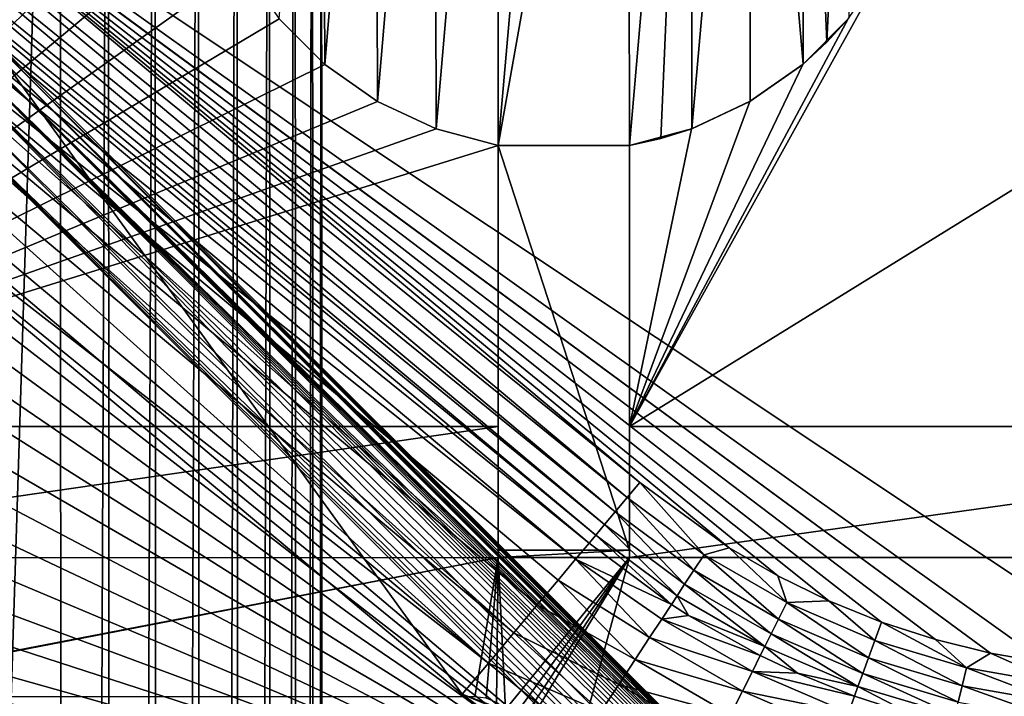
# Model space of a CAD drawing. Header units: metres. Extents: x -206 to 75, y -104 to 104.
# Tile 302 of 656: x -162.23 to -150.96, y 45.49 to 53.23. Entities that reach past the tile are written whole.
import ezdxf

# ---------------------------------------------------------------- set-up
doc = ezdxf.new("R2010")
doc.units = ezdxf.units.M
doc.layers.add('solid_01_1-CONSUMER_THERM_B_125288', color=7, linetype='CONTINUOUS')

msp = doc.modelspace()

# ---------------------------------------------------------------- linework, layer by layer
at = {"layer": 'solid_01_1-CONSUMER_THERM_B_125288'}
for points in [[(-106.887138, 47.939438, 1.5), (-97.174187, 56.091938, 1.5), (-200.514557, 74.966148, 1.5)], [(-107.910683, 47.194191, 1.5), (-106.887138, 47.939438, 1.5), (-200.514557, 74.966148, 1.5)], [(-108.467331, 46.871483, 1.5), (-107.910683, 47.194191, 1.5), (-200.514557, 74.966148, 1.5)], [(-109.048912, 46.586853, 1.5), (-108.467331, 46.871483, 1.5), (-200.514557, 74.966148, 1.5)], [(-109.651024, 46.343178, 1.5), (-109.048912, 46.586853, 1.5), (-200.514557, 74.966148, 1.5)], [(-110.268845, 46.142639, 1.5), (-109.651024, 46.343178, 1.5), (-200.514557, 74.966148, 1.5)], [(-110.897278, 45.986664, 1.5), (-110.268845, 46.142639, 1.5), (-200.514557, 74.966148, 1.5)], [(-111.53109, 45.875885, 1.5), (-110.897278, 45.986664, 1.5), (-200.514557, 74.966148, 1.5)], [(-112.794189, 45.78849, 1.5), (-111.53109, 45.875885, 1.5), (-200.514557, 74.966148, 1.5)], [(-168.100571, 58.189758, 1.5), (-112.794189, 45.78849, 1.5), (-200.514557, 74.966148, 1.5)], [(-158.776108, 66.195313), (-102.949013, 67.817345), (-158.757141, -66.251068)], [(-102.949013, 67.817345), (-158.757065, -66.804688), (-158.757141, -66.251068)], [(-102.949013, 67.817345), (-103.148926, 67.301086), (-158.757065, -66.804688)], [(-103.148926, 67.301086), (-103.25058, 66.756882), (-158.757065, -66.804688)], [(-103.25058, 66.756882), (-159.058624, -67.86515), (-158.858719, -67.348892)], [(-103.25058, 66.756882), (-103.250504, 66.203262), (-159.058624, -67.86515)], [(-103.25058, 66.756882), (-158.858719, -67.348892), (-158.757065, -66.804688)], [(-103.250504, 66.203262), (-103.231537, -66.243118), (-159.058624, -67.86515)], [(-158.877762, 65.651108), (-158.776108, 66.195313), (-158.858948, -65.706894)], [(-158.776108, 66.195313), (-158.757141, -66.251068), (-158.858948, -65.706894)], [(-159.077667, 65.13485), (-158.877762, 65.651108), (-159.059021, -65.190689)], [(-158.877762, 65.651108), (-158.858948, -65.706894), (-159.059021, -65.190689)], [(-159.369049, 64.664116), (-159.077667, 65.13485), (-159.350525, -64.720039)], [(-159.077667, 65.13485), (-159.059021, -65.190689), (-159.350525, -64.720039)], [(-159.741959, 64.254944), (-159.369049, 64.664116), (-159.723557, -64.310974)], [(-159.369049, 64.664116), (-159.350525, -64.720039), (-159.723557, -64.310974)], [(-160.183701, 63.921257), (-159.741959, 64.254944), (-160.16539, -63.977417)], [(-159.741959, 64.254944), (-159.723557, -64.310974), (-160.16539, -63.977417)], [(-160.67923, 63.674427), (-160.183701, 63.921257), (-160.660995, -63.730724)], [(-160.183701, 63.921257), (-160.16539, -63.977417), (-160.660995, -63.730724)], [(-161.211685, 63.52285), (-160.67923, 63.674427), (-161.193481, -63.579304)], [(-160.67923, 63.674427), (-160.660995, -63.730724), (-161.193481, -63.579304)], [(-76.404617, 63.580017, 75.400002), (-185.604614, 63.572178, 75.400002), (-92.716316, 42.429672, 75.400002)], [(-185.604614, 63.572178, 75.400002), (-93.500069, 42.491352, 75.400002), (-92.716316, 42.429672, 75.400002)], [(-185.604614, 63.572178, 75.400002), (-168.500076, 42.491318, 75.400002), (-93.500069, 42.491352, 75.400002)], [(-161.762909, 63.471695), (-165.744736, -63.528877), (-165.762909, 63.471123)], [(-161.762909, 63.471695), (-161.744736, -63.528305), (-165.744736, -63.528877)], [(-161.762909, 63.471695), (-161.211685, 63.52285), (-161.744736, -63.528305)], [(-161.211685, 63.52285), (-161.193481, -63.579304), (-161.744736, -63.528305)], [(-157.465698, 51.983543, 67.400002), (-157.482101, 59.959015, 67.400002), (-156.759613, 60.156605, 67.400002)], [(-157.465698, 51.983543, 67.400002), (-156.759613, 60.156605, 67.400002), (-156.753769, 51.790947, 67.400002)], [(-156.759613, 60.156605, 67.400002), (-156.014114, 60.224274, 67.400002), (-156.753769, 51.790947, 67.400002)], [(-156.014114, 60.224274, 67.400002), (-155.26825, 60.160118, 67.400002), (-156.753769, 51.790947, 67.400002)], [(-155.26825, 60.160118, 67.400002), (-155.253769, 51.791058, 67.400002), (-156.753769, 51.790947, 67.400002)], [(-155.26825, 60.160118, 67.400002), (-154.544815, 59.965927, 67.400002), (-155.253769, 51.791058, 67.400002)], [(-158.133209, 52.296097, 67.400002), (-158.158554, 59.637711, 67.400002), (-157.482101, 59.959015, 67.400002)], [(-157.465698, 51.983543, 67.400002), (-158.133209, 52.296097, 67.400002), (-157.482101, 59.959015, 67.400002)], [(-154.544815, 59.965927, 67.400002), (-154.892822, 51.872154, 67.400002), (-155.253769, 51.791058, 67.400002)], [(-154.544815, 59.965927, 67.400002), (-154.539673, 51.984558, 67.400002), (-154.892822, 51.872154, 67.400002)], [(-154.544815, 59.965927, 67.400002), (-153.866959, 59.647881, 67.400002), (-154.539673, 51.984558, 67.400002)], [(-158.736923, 52.71946, 67.400002), (-158.767624, 59.203121, 67.400002), (-158.158554, 59.637711, 67.400002)], [(-158.133209, 52.296097, 67.400002), (-158.736923, 52.71946, 67.400002), (-158.158554, 59.637711, 67.400002)], [(-153.866959, 59.647881, 67.400002), (-153.870224, 52.298828, 67.400002), (-154.539673, 51.984558, 67.400002)], [(-153.866959, 59.647881, 67.400002), (-153.265335, 52.724407, 67.400002), (-153.870224, 52.298828, 67.400002)], [(-153.866959, 59.647881, 67.400002), (-153.255676, 59.216034, 67.400002), (-153.265335, 52.724407, 67.400002)], [(-158.736923, 52.71946, 67.400002), (-159.258514, 53.240978, 67.400002), (-158.767624, 59.203121, 67.400002)], [(-153.255676, 59.216034, 67.400002), (-152.992905, 52.975086, 67.400002), (-153.265335, 52.724407, 67.400002)], [(-153.255676, 59.216034, 67.400002), (-152.729263, 58.683197, 67.400002), (-152.992905, 52.975086, 67.400002)], [(-152.729263, 58.683197, 67.400002), (-152.743195, 53.24865, 67.400002), (-152.992905, 52.975086, 67.400002)], [(-168.100571, 58.189758, 1.5), (-166.403046, 57.2313, 1.5), (-112.794189, 45.78849, 1.5)], [(-166.403046, 57.2313, 1.5), (-149.226578, 45.783272, 1.5), (-112.794189, 45.78849, 1.5)], [(-166.403046, 57.2313, 1.5), (-150.489685, 45.870308, 1.5), (-149.226578, 45.783272, 1.5)], [(-166.403046, 57.2313, 1.5), (-151.123535, 45.980904, 1.5), (-150.489685, 45.870308, 1.5)], [(-166.403046, 57.2313, 1.5), (-164.849518, 56.082249, 1.5), (-151.123535, 45.980904, 1.5)], [(-164.992844, 55.911392, 1.525184), (-155.134232, 47.932529, 1.5), (-164.849518, 56.082249, 1.5)], [(-164.849518, 56.082249, 1.5), (-151.752014, 46.1367, 1.5), (-151.123535, 45.980904, 1.5)], [(-164.849518, 56.082249, 1.5), (-152.369888, 46.337059, 1.5), (-151.752014, 46.1367, 1.5)], [(-164.849518, 56.082249, 1.5), (-152.972076, 46.580566, 1.5), (-152.369888, 46.337059, 1.5)], [(-164.849518, 56.082249, 1.5), (-153.553741, 46.865028, 1.5), (-152.972076, 46.580566, 1.5)], [(-164.849518, 56.082249, 1.5), (-154.110474, 47.187576, 1.5), (-153.553741, 46.865028, 1.5)], [(-164.849518, 56.082249, 1.5), (-155.134232, 47.932529, 1.5), (-154.110474, 47.187576, 1.5)], [(-155.277985, 47.761169, 1.525335), (-164.992844, 55.911392, 1.525184), (-165.129471, 55.74852, 1.599859)], [(-155.277985, 47.761169, 1.525335), (-155.134232, 47.932529, 1.5), (-164.992844, 55.911392, 1.525184)], [(-155.414581, 47.598335, 1.600154), (-165.129471, 55.74852, 1.599859), (-165.251877, 55.602592, 1.720235)], [(-155.414581, 47.598335, 1.600154), (-155.277985, 47.761169, 1.525335), (-165.129471, 55.74852, 1.599859)], [(-155.536942, 47.452469, 1.720659), (-165.251877, 55.602592, 1.720235), (-165.353867, 55.481018, 1.8802)], [(-155.536942, 47.452469, 1.720659), (-155.414581, 47.598335, 1.600154), (-165.251877, 55.602592, 1.720235)], [(-155.638855, 47.330975, 1.880731), (-165.353867, 55.481018, 1.8802), (-165.430191, 55.390038, 2.071429)], [(-155.638855, 47.330975, 1.880731), (-155.536942, 47.452469, 1.720659), (-165.353867, 55.481018, 1.8802)], [(-155.714905, 47.240318, 2.071429), (-165.430191, 55.390038, 2.071429), (-165.584442, 55.206154, 2.474663)], [(-155.638855, 47.330975, 1.880731), (-165.430191, 55.390038, 2.071429), (-155.714905, 47.240318, 2.071429)], [(-167.103546, 48.573505, 72.400002), (-167.104019, 55.223503, 72.400002), (-160.187317, 55.224003, 72.400002)], [(-167.103546, 48.573505, 72.400002), (-160.187317, 55.224003, 72.400002), (-159.994614, 54.5121, 72.400002)], [(-155.869156, 47.056435, 2.474663), (-165.584442, 55.206154, 2.474663), (-165.784622, 54.967514, 2.826262)], [(-155.869156, 47.056435, 2.474663), (-155.714905, 47.240318, 2.071429), (-165.584442, 55.206154, 2.474663)], [(-144.504013, 55.225128, 72.400002), (-155.25354, 48.574356, 72.400002), (-152.325867, 53.845165, 72.400002)], [(-144.504013, 55.225128, 72.400002), (-144.50354, 48.575127, 72.400002), (-155.25354, 48.574356, 72.400002)], [(-156.307755, 46.533585, 3.112886), (-165.784622, 54.967514, 2.826262), (-166.023544, 54.682697, 3.113388)], [(-156.069122, 46.818058, 2.825941), (-155.869156, 47.056435, 2.474663), (-165.784622, 54.967514, 2.826262)], [(-156.307755, 46.533585, 3.112886), (-156.069122, 46.818058, 2.825941), (-165.784622, 54.967514, 2.826262)], [(-156.576645, 46.213043, 3.325387), (-166.023544, 54.682697, 3.113388), (-166.29277, 54.361759, 3.325905)], [(-156.576645, 46.213043, 3.325387), (-156.307755, 46.533585, 3.112886), (-166.023544, 54.682697, 3.113388)], [(-167.103546, 48.573505, 72.400002), (-159.994614, 54.5121, 72.400002), (-159.681976, 53.844639, 72.400002)], [(-156.866318, 45.867725, 3.455959), (-166.29277, 54.361759, 3.325905), (-166.582779, 54.016029, 3.45631)], [(-156.866318, 45.867725, 3.455959), (-156.576645, 46.213043, 3.325387), (-166.29277, 54.361759, 3.325905)], [(-156.866318, 45.867725, 3.455959), (-166.582779, 54.016029, 3.45631), (-166.881851, 53.659512, 3.5)], [(-167.103546, 48.573505, 72.400002), (-159.681976, 53.844639, 72.400002), (-159.258514, 53.240978, 72.400002)], [(-155.25354, 48.574356, 72.400002), (-152.749222, 53.241447, 72.400002), (-152.325867, 53.845165, 72.400002)], [(-156.866318, 45.867725, 3.455959), (-166.881851, 53.659512, 3.5), (-157.166565, 45.509792, 3.5)], [(-162.746674, 53.223858, 3.5), (-157.166565, 45.509792, 3.5), (-166.881851, 53.659512, 3.5)], [(-167.103546, 48.573505, 72.400002), (-159.258514, 53.240978, 72.400002), (-158.736923, 52.71946, 72.400002)], [(-162.816422, 53.15411, 12.933075), (-153.400085, 43.819302, 12.783387), (-162.764221, 53.206306, 12.721427)], [(-162.764221, 53.206306, 12.721427), (-153.468491, 43.94569, 12.5), (-162.746674, 53.223858, 12.5)], [(-162.764221, 53.206306, 12.721427), (-153.465897, 43.942192, 12.535802), (-153.468491, 43.94569, 12.5)], [(-162.764221, 53.206306, 12.721427), (-153.400085, 43.819302, 12.783387), (-153.411758, 43.854763, 12.718585)], [(-162.764221, 53.206306, 12.721427), (-153.411758, 43.854763, 12.718585), (-153.427795, 43.885677, 12.664754)], [(-162.764221, 53.206306, 12.721427), (-153.427795, 43.885677, 12.664754), (-153.443954, 43.911278, 12.618011)], [(-162.764221, 53.206306, 12.721427), (-153.443954, 43.911278, 12.618011), (-153.457458, 43.930634, 12.57539)], [(-162.764221, 53.206306, 12.721427), (-153.457458, 43.930634, 12.57539), (-153.465897, 43.942192, 12.535802)], [(-162.746674, 53.223858, 3.5), (-153.468491, 43.94569, 3.5), (-157.166565, 45.509792, 3.5)], [(-162.746674, 53.223858, 3.5), (-153.468491, 43.94569, 12.5), (-153.468491, 43.94569, 3.5)], [(-162.746674, 53.223858, 3.5), (-162.746674, 53.223858, 12.5), (-153.468491, 43.94569, 12.5)], [(-159.258514, 53.240978, 72.400002), (-159.258514, 53.240978, 67.400002), (-158.736923, 52.71946, 67.400002)], [(-159.258514, 53.240978, 72.400002), (-158.736923, 52.71946, 67.400002), (-158.736923, 52.71946, 72.400002)], [(-155.25354, 48.574356, 72.400002), (-153.270752, 52.719852, 72.400002), (-152.749222, 53.241447, 72.400002)], [(-153.270752, 52.719852, 72.400002), (-152.992905, 52.975086, 67.400002), (-152.749222, 53.241447, 72.400002)], [(-152.749222, 53.241447, 72.400002), (-152.992905, 52.975086, 67.400002), (-152.743195, 53.24865, 67.400002)], [(-163.01265, 52.957874, 13.281551), (-153.508224, 43.672676, 13.127207), (-162.900635, 53.069889, 13.122963)], [(-162.900635, 53.069889, 13.122963), (-153.414536, 43.745975, 12.942164), (-162.816422, 53.15411, 12.933075)], [(-162.900635, 53.069889, 13.122963), (-153.508224, 43.672676, 13.127207), (-153.475266, 43.692078, 13.07823)], [(-162.900635, 53.069889, 13.122963), (-153.475266, 43.692078, 13.07823), (-153.449097, 43.710545, 13.030894)], [(-162.900635, 53.069889, 13.122963), (-153.449097, 43.710545, 13.030894), (-153.429047, 43.728424, 12.985453)], [(-162.900635, 53.069889, 13.122963), (-153.429047, 43.728424, 12.985453), (-153.414536, 43.745975, 12.942164)], [(-162.816422, 53.15411, 12.933075), (-153.414536, 43.745975, 12.942164), (-153.404709, 43.763794, 12.900092)], [(-162.816422, 53.15411, 12.933075), (-153.404709, 43.763794, 12.900092), (-153.399277, 43.781982, 12.859416)], [(-162.816422, 53.15411, 12.933075), (-153.399277, 43.781982, 12.859416), (-153.400085, 43.819302, 12.783387)], [(-163.146835, 52.823696, 13.400871), (-153.706284, 43.584217, 13.31727), (-163.01265, 52.957874, 13.281551)], [(-163.01265, 52.957874, 13.281551), (-153.706284, 43.584217, 13.31727), (-153.647858, 43.607765, 13.273157)], [(-163.01265, 52.957874, 13.281551), (-153.647858, 43.607765, 13.273157), (-153.594757, 43.630539, 13.225832)], [(-163.01265, 52.957874, 13.281551), (-153.594757, 43.630539, 13.225832), (-153.54808, 43.652203, 13.176776)], [(-163.01265, 52.957874, 13.281551), (-153.54808, 43.652203, 13.176776), (-153.508224, 43.672676, 13.127207)], [(-153.270752, 52.719852, 72.400002), (-153.265335, 52.724407, 67.400002), (-152.992905, 52.975086, 67.400002)], [(-167.103546, 48.573505, 72.400002), (-158.736923, 52.71946, 72.400002), (-158.133209, 52.296097, 72.400002)], [(-163.296432, 52.674099, 13.474928), (-153.974152, 43.493832, 13.446421), (-163.146835, 52.823696, 13.400871)], [(-163.146835, 52.823696, 13.400871), (-153.974152, 43.493832, 13.446421), (-153.835938, 43.536522, 13.392598)], [(-163.146835, 52.823696, 13.400871), (-153.835938, 43.536522, 13.392598), (-153.706284, 43.584217, 13.31727)], [(-158.736923, 52.71946, 72.400002), (-158.736923, 52.71946, 67.400002), (-158.133209, 52.296097, 67.400002)], [(-158.736923, 52.71946, 72.400002), (-158.133209, 52.296097, 67.400002), (-158.133209, 52.296097, 72.400002)], [(-155.25354, 48.574356, 72.400002), (-153.874405, 52.296402, 72.400002), (-153.270752, 52.719852, 72.400002)], [(-153.874405, 52.296402, 72.400002), (-153.870224, 52.298828, 67.400002), (-153.270752, 52.719852, 72.400002)], [(-153.270752, 52.719852, 72.400002), (-153.870224, 52.298828, 67.400002), (-153.265335, 52.724407, 67.400002)], [(-163.296432, 52.674099, 13.474928), (-163.453781, 52.51675, 13.5), (-154.107681, 43.464592, 13.478164)], [(-163.296432, 52.674099, 13.474928), (-154.107681, 43.464592, 13.478164), (-153.974152, 43.493832, 13.446421)], [(-162.735443, 50.527718, 13.5), (-154.418243, 43.481224, 13.5), (-163.453781, 52.51675, 13.5)], [(-154.329346, 43.45998, 13.498856), (-163.453781, 52.51675, 13.5), (-154.418243, 43.481224, 13.5)], [(-154.226852, 43.453503, 13.49328), (-163.453781, 52.51675, 13.5), (-154.329346, 43.45998, 13.498856)], [(-154.107681, 43.464592, 13.478164), (-163.453781, 52.51675, 13.5), (-154.226852, 43.453503, 13.49328)], [(-167.103546, 48.573505, 72.400002), (-158.133209, 52.296097, 72.400002), (-157.465698, 51.983543, 72.400002)], [(-158.133209, 52.296097, 72.400002), (-158.133209, 52.296097, 67.400002), (-157.465698, 51.983543, 67.400002)], [(-158.133209, 52.296097, 72.400002), (-157.465698, 51.983543, 67.400002), (-157.465698, 51.983543, 72.400002)], [(-155.25354, 48.574356, 72.400002), (-154.54187, 51.983753, 72.400002), (-153.874405, 52.296402, 72.400002)], [(-154.54187, 51.983753, 72.400002), (-154.539673, 51.984558, 67.400002), (-153.874405, 52.296402, 72.400002)], [(-153.874405, 52.296402, 72.400002), (-154.539673, 51.984558, 67.400002), (-153.870224, 52.298828, 67.400002)], [(-167.103546, 48.573505, 72.400002), (-157.465698, 51.983543, 72.400002), (-156.753769, 51.790947, 72.400002)], [(-157.465698, 51.983543, 72.400002), (-157.465698, 51.983543, 67.400002), (-156.753769, 51.790947, 67.400002)], [(-157.465698, 51.983543, 72.400002), (-156.753769, 51.790947, 67.400002), (-156.753769, 51.790947, 72.400002)], [(-155.253769, 51.791058, 72.400002), (-154.892822, 51.872154, 67.400002), (-154.54187, 51.983753, 72.400002)], [(-155.25354, 48.574356, 72.400002), (-155.253769, 51.791058, 72.400002), (-154.54187, 51.983753, 72.400002)], [(-154.54187, 51.983753, 72.400002), (-154.892822, 51.872154, 67.400002), (-154.539673, 51.984558, 67.400002)], [(-155.253769, 51.791058, 72.400002), (-155.253769, 51.791058, 67.400002), (-154.892822, 51.872154, 67.400002)], [(-156.75354, 48.574249, 72.400002), (-167.103546, 48.573505, 72.400002), (-156.753769, 51.790947, 72.400002)], [(-156.753769, 51.790947, 67.319206), (-156.753769, 51.790947, 67.400002), (-155.253769, 51.791058, 67.400002)], [(-155.253769, 51.791058, 67.319206), (-156.753769, 51.790947, 67.319206), (-155.253769, 51.791058, 67.400002)], [(-155.253769, 51.791058, 67.319206), (-155.253433, 47.159767, 63.534752), (-156.753769, 51.790947, 67.319206)], [(-156.75354, 48.574249, 72.400002), (-156.753769, 51.790947, 72.400002), (-156.753769, 51.790947, 67.400002)], [(-156.75354, 48.574249, 69.900002), (-156.75354, 48.574249, 72.400002), (-156.753769, 51.790947, 67.400002)], [(-156.753433, 47.074249, 69.900002), (-156.75354, 48.574249, 69.900002), (-156.753769, 51.790947, 67.400002)], [(-156.753769, 51.790947, 67.319206), (-156.753433, 47.074249, 69.900002), (-156.753769, 51.790947, 67.400002)], [(-156.753769, 51.790947, 67.319206), (-155.253433, 47.159767, 63.534752), (-156.753433, 47.15966, 63.534752)], [(-156.753769, 51.790947, 67.319206), (-156.753433, 47.15966, 63.534752), (-156.753433, 47.074249, 69.900002)], [(-155.25354, 48.574356, 69.900002), (-155.253433, 47.074356, 63.5), (-155.253769, 51.791058, 67.400002)], [(-155.253769, 51.791058, 67.319206), (-155.253769, 51.791058, 67.400002), (-155.253433, 47.074356, 63.5)], [(-155.25354, 48.574356, 69.900002), (-155.253769, 51.791058, 67.400002), (-155.253769, 51.791058, 72.400002)], [(-155.253769, 51.791058, 67.319206), (-155.253433, 47.074356, 63.5), (-155.253433, 47.159767, 63.534752)], [(-155.25354, 48.574356, 69.900002), (-155.253769, 51.791058, 72.400002), (-155.25354, 48.574356, 72.400002)], [(-162.735443, 50.527718, 13.5), (-162.616028, 50.149162, 13.5), (-154.418243, 43.481224, 13.5)], [(-162.616028, 50.149162, 13.5), (-162.53006, 49.761627, 13.5), (-154.418243, 43.481224, 13.5)], [(-162.53006, 49.761627, 13.5), (-162.47821, 49.368107, 13.5), (-154.418243, 43.481224, 13.5)], [(-162.47821, 49.368107, 13.5), (-162.460831, 48.971596, 13.5), (-154.418243, 43.481224, 13.5)], [(-162.478043, 48.575562, 13.5), (-154.418243, 43.481224, 13.5), (-162.460831, 48.971596, 13.5)], [(-167.103546, 48.573505, 69.900002), (-167.103546, 48.573505, 72.400002), (-156.75354, 48.574249, 72.400002)], [(-156.75354, 48.574249, 69.900002), (-167.103546, 48.573505, 69.900002), (-156.75354, 48.574249, 72.400002)], [(-167.103424, 47.073505, 69.900002), (-167.103546, 48.573505, 69.900002), (-156.75354, 48.574249, 69.900002)], [(-156.753433, 47.074249, 69.900002), (-167.103424, 47.073505, 69.900002), (-156.75354, 48.574249, 69.900002)], [(-162.478043, 48.575562, 13.5), (-162.52977, 48.181957, 13.5), (-154.418243, 43.481224, 13.5)], [(-155.25354, 48.574356, 69.900002), (-155.25354, 48.574356, 72.400002), (-144.50354, 48.575127, 72.400002)], [(-155.25354, 48.574356, 69.900002), (-144.50354, 48.575127, 72.400002), (-144.50354, 48.575127, 69.900002)], [(-155.253433, 47.074356, 69.900002), (-155.25354, 48.574356, 69.900002), (-144.50354, 48.575127, 69.900002)], [(-155.253433, 47.074356, 69.900002), (-155.253433, 47.074356, 63.5), (-155.25354, 48.574356, 69.900002)], [(-155.253433, 47.074356, 69.900002), (-144.50354, 48.575127, 69.900002), (-144.503433, 47.075127, 69.900002)], [(-162.52977, 48.181957, 13.5), (-162.61557, 47.79443, 13.5), (-154.418243, 43.481224, 13.5)], [(-154.39978, 47.107563, 1.525335), (-155.134232, 47.932529, 1.5), (-155.277985, 47.761169, 1.525335)], [(-154.39978, 47.107563, 1.525335), (-154.110474, 47.187576, 1.5), (-155.134232, 47.932529, 1.5)], [(-162.61557, 47.79443, 13.5), (-162.734848, 47.415813, 13.5), (-154.418243, 43.481224, 13.5)], [(-154.516541, 46.929974, 1.600154), (-155.277985, 47.761169, 1.525335), (-155.414581, 47.598335, 1.600154)], [(-154.39978, 47.107563, 1.525335), (-155.277985, 47.761169, 1.525335), (-154.516541, 46.929974, 1.600154)], [(-154.62114, 46.770885, 1.720659), (-155.414581, 47.598335, 1.600154), (-155.536942, 47.452469, 1.720659)], [(-154.516541, 46.929974, 1.600154), (-155.414581, 47.598335, 1.600154), (-154.62114, 46.770885, 1.720659)], [(-154.708267, 46.638382, 1.880731), (-155.536942, 47.452469, 1.720659), (-155.638855, 47.330975, 1.880731)], [(-154.62114, 46.770885, 1.720659), (-155.536942, 47.452469, 1.720659), (-154.708267, 46.638382, 1.880731)], [(-162.734848, 47.415813, 13.5), (-162.886673, 47.049042, 13.5), (-154.418243, 43.481224, 13.5)], [(-154.77327, 46.539513, 2.071429), (-155.638855, 47.330975, 1.880731), (-155.714905, 47.240318, 2.071429)], [(-154.77327, 46.539513, 2.071429), (-154.708267, 46.638382, 1.880731), (-155.638855, 47.330975, 1.880731)], [(-154.77327, 46.539513, 2.071429), (-155.714905, 47.240318, 2.071429), (-155.869156, 47.056435, 2.474663)], [(-155.253433, 47.159767, 63.534752), (-155.253433, 47.074356, 63.5), (-156.753433, 47.074249, 63.5)], [(-156.753433, 47.15966, 63.534752), (-155.253433, 47.159767, 63.534752), (-156.753433, 47.074249, 63.5)], [(-156.753433, 47.074249, 69.900002), (-156.753433, 47.15966, 63.534752), (-156.753433, 47.074249, 63.5)], [(-154.39978, 47.107563, 1.525335), (-154.516541, 46.929974, 1.600154), (-153.546982, 46.370384, 1.600154)], [(-153.45163, 46.560329, 1.525335), (-154.110474, 47.187576, 1.5), (-154.39978, 47.107563, 1.525335)], [(-153.45163, 46.560329, 1.525335), (-154.39978, 47.107563, 1.525335), (-153.546982, 46.370384, 1.600154)], [(-153.45163, 46.560329, 1.525335), (-153.553741, 46.865028, 1.5), (-154.110474, 47.187576, 1.5)], [(-167.103424, 47.073505, 63.5), (-156.753433, 47.074249, 63.5), (-165.106583, 45.464462, 63.5)], [(-156.753433, 47.074249, 69.900002), (-156.753433, 47.074249, 63.5), (-167.103424, 47.073505, 63.5)], [(-156.753433, 47.074249, 69.900002), (-167.103424, 47.073505, 63.5), (-167.103424, 47.073505, 69.900002)], [(-156.753433, 47.074249, 63.5), (-164.978226, 45.481216, 63.5), (-165.106583, 45.464462, 63.5)], [(-156.753433, 47.074249, 63.5), (-157.021912, 45.48122, 63.5), (-164.978226, 45.481216, 63.5)], [(-162.886673, 47.049042, 13.5), (-163.069885, 46.696892, 13.5), (-154.418243, 43.481224, 13.5)], [(-156.753433, 47.074249, 63.5), (-156.893555, 45.46447, 63.5), (-157.021912, 45.48122, 63.5)], [(-156.753433, 47.074249, 63.5), (-156.773529, 45.415165, 63.5), (-156.893555, 45.46447, 63.5)], [(-156.753433, 47.074249, 63.5), (-156.670044, 45.336452, 63.5), (-156.773529, 45.415165, 63.5)], [(-156.753433, 47.074249, 63.5), (-155.253433, 47.074356, 63.5), (-156.670044, 45.336452, 63.5)], [(-155.253433, 47.074356, 63.5), (-156.590317, 45.233665, 63.5), (-156.670044, 45.336452, 63.5)], [(-155.253433, 47.074356, 63.5), (-156.539902, 45.114162, 63.5), (-156.590317, 45.233665, 63.5)], [(-155.253433, 47.074356, 63.5), (-156.521927, 44.985584, 63.5), (-156.539902, 45.114162, 63.5)], [(-155.253433, 47.074356, 63.5), (-156.500076, 42.48122, 63.5), (-156.521927, 44.985584, 63.5)], [(-144.503433, 47.075127, 63.5), (-143.392105, 42.481228, 63.5), (-156.500076, 42.48122, 63.5)], [(-155.253433, 47.074356, 63.5), (-144.503433, 47.075127, 63.5), (-156.500076, 42.48122, 63.5)], [(-155.023575, 46.158829, 2.731638), (-155.869156, 47.056435, 2.474663), (-156.069122, 46.818058, 2.825941)], [(-154.883789, 46.371441, 2.419925), (-154.77327, 46.539513, 2.071429), (-155.869156, 47.056435, 2.474663)], [(-155.023575, 46.158829, 2.731638), (-154.883789, 46.371441, 2.419925), (-155.869156, 47.056435, 2.474663)], [(-144.503433, 47.075127, 69.900002), (-144.503433, 47.075127, 63.5), (-155.253433, 47.074356, 63.5)], [(-155.253433, 47.074356, 69.900002), (-144.503433, 47.075127, 69.900002), (-155.253433, 47.074356, 63.5)], [(-154.516541, 46.929974, 1.600154), (-154.62114, 46.770885, 1.720659), (-153.632416, 46.20023, 1.720659)], [(-153.546982, 46.370384, 1.600154), (-154.516541, 46.929974, 1.600154), (-153.632416, 46.20023, 1.720659)], [(-153.45163, 46.560329, 1.525335), (-152.972076, 46.580566, 1.5), (-153.553741, 46.865028, 1.5)], [(-155.189026, 45.907188, 2.998492), (-156.069122, 46.818058, 2.825941), (-156.307755, 46.533585, 3.112886)], [(-155.189026, 45.907188, 2.998492), (-155.023575, 46.158829, 2.731638), (-156.069122, 46.818058, 2.825941)], [(-154.62114, 46.770885, 1.720659), (-154.708267, 46.638382, 1.880731), (-153.703568, 46.05851, 1.880731)], [(-153.632416, 46.20023, 1.720659), (-154.62114, 46.770885, 1.720659), (-153.703568, 46.05851, 1.880731)], [(-163.069885, 46.696892, 13.5), (-163.283081, 46.362045, 13.5), (-154.418243, 43.481224, 13.5)], [(-154.77327, 46.539513, 2.071429), (-154.575516, 46.412758, 2.071429), (-154.708267, 46.638382, 1.880731)], [(-154.575516, 46.412758, 2.071429), (-153.703568, 46.05851, 1.880731), (-154.708267, 46.638382, 1.880731)], [(-155.37587, 45.623032, 3.213573), (-156.307755, 46.533585, 3.112886), (-156.576645, 46.213043, 3.325387)], [(-155.37587, 45.623032, 3.213573), (-155.189026, 45.907188, 2.998492), (-156.307755, 46.533585, 3.112886)], [(-154.883789, 46.371441, 2.419925), (-154.575516, 46.412758, 2.071429), (-154.77327, 46.539513, 2.071429)], [(-153.45163, 46.560329, 1.525335), (-153.546982, 46.370384, 1.600154), (-152.519028, 45.927139, 1.600154)], [(-152.446365, 46.126869, 1.525335), (-152.972076, 46.580566, 1.5), (-153.45163, 46.560329, 1.525335)], [(-152.446365, 46.126869, 1.525335), (-153.45163, 46.560329, 1.525335), (-152.519028, 45.927139, 1.600154)], [(-152.446365, 46.126869, 1.525335), (-152.369888, 46.337059, 1.5), (-152.972076, 46.580566, 1.5)], [(-154.883789, 46.371441, 2.419925), (-153.7556, 45.952232, 2.071429), (-154.575516, 46.412758, 2.071429)], [(-154.575516, 46.412758, 2.071429), (-153.7556, 45.952232, 2.071429), (-153.703568, 46.05851, 1.880731)], [(-163.283081, 46.362045, 13.5), (-163.524673, 46.047062, 13.5), (-154.418243, 43.481224, 13.5)], [(-153.845825, 45.772457, 2.419925), (-154.883789, 46.371441, 2.419925), (-155.023575, 46.158829, 2.731638)], [(-153.845825, 45.772457, 2.419925), (-153.7556, 45.952232, 2.071429), (-154.883789, 46.371441, 2.419925)], [(-153.546982, 46.370384, 1.600154), (-153.632416, 46.20023, 1.720659), (-152.584122, 45.748219, 1.720659)], [(-152.519028, 45.927139, 1.600154), (-153.546982, 46.370384, 1.600154), (-152.584122, 45.748219, 1.720659)], [(-151.397568, 45.813046, 1.525335), (-152.369888, 46.337059, 1.5), (-152.446365, 46.126869, 1.525335)], [(-151.397568, 45.813046, 1.525335), (-151.752014, 46.1367, 1.5), (-152.369888, 46.337059, 1.5)], [(-155.579239, 45.313728, 3.371311), (-156.576645, 46.213043, 3.325387), (-156.866318, 45.867725, 3.455959)], [(-155.579239, 45.313728, 3.371311), (-155.37587, 45.623032, 3.213573), (-156.576645, 46.213043, 3.325387)], [(-153.632416, 46.20023, 1.720659), (-153.703568, 46.05851, 1.880731), (-152.638336, 45.599194, 1.880731)], [(-152.584122, 45.748219, 1.720659), (-153.632416, 46.20023, 1.720659), (-152.638336, 45.599194, 1.880731)], [(-153.959976, 45.545044, 2.731638), (-155.023575, 46.158829, 2.731638), (-155.189026, 45.907188, 2.998492)], [(-153.959976, 45.545044, 2.731638), (-153.845825, 45.772457, 2.419925), (-155.023575, 46.158829, 2.731638)], [(-152.446365, 46.126869, 1.525335), (-152.519028, 45.927139, 1.600154), (-151.446548, 45.606228, 1.600154)], [(-151.397568, 45.813046, 1.525335), (-152.446365, 46.126869, 1.525335), (-151.446548, 45.606228, 1.600154)], [(-151.397568, 45.813046, 1.525335), (-151.123535, 45.980904, 1.5), (-151.752014, 46.1367, 1.5)], [(-163.524673, 46.047062, 13.5), (-163.792786, 45.75433, 13.5), (-154.418243, 43.481224, 13.5)], [(-153.7556, 45.952232, 2.071429), (-153.332062, 45.751827, 2.071429), (-153.703568, 46.05851, 1.880731)], [(-153.332062, 45.751827, 2.071429), (-152.638336, 45.599194, 1.880731), (-153.703568, 46.05851, 1.880731)], [(-150.319443, 45.6231, 1.525335), (-151.123535, 45.980904, 1.5), (-151.397568, 45.813046, 1.525335)], [(-150.319443, 45.6231, 1.525335), (-150.489685, 45.870308, 1.5), (-151.123535, 45.980904, 1.5)], [(-155.793869, 44.987286, 3.467618), (-156.866318, 45.867725, 3.455959), (-157.166565, 45.509792, 3.5)], [(-155.793869, 44.987286, 3.467618), (-155.579239, 45.313728, 3.371311), (-156.866318, 45.867725, 3.455959)], [(-154.095062, 45.275879, 2.998492), (-155.189026, 45.907188, 2.998492), (-155.37587, 45.623032, 3.213573)], [(-154.095062, 45.275879, 2.998492), (-153.959976, 45.545044, 2.731638), (-155.189026, 45.907188, 2.998492)], [(-153.845825, 45.772457, 2.419925), (-153.332062, 45.751827, 2.071429), (-153.7556, 45.952232, 2.071429)], [(-152.519028, 45.927139, 1.600154), (-152.584122, 45.748219, 1.720659), (-151.490433, 45.420963, 1.720659)], [(-151.446548, 45.606228, 1.600154), (-152.519028, 45.927139, 1.600154), (-151.490433, 45.420963, 1.720659)], [(-163.792786, 45.75433, 13.5), (-164.085403, 45.48608, 13.5), (-154.418243, 43.481224, 13.5)], [(-152.7453, 45.298153, 2.419925), (-153.845825, 45.772457, 2.419925), (-153.959976, 45.545044, 2.731638)], [(-153.845825, 45.772457, 2.419925), (-152.676575, 45.487194, 2.071429), (-153.332062, 45.751827, 2.071429)], [(-152.7453, 45.298153, 2.419925), (-152.676575, 45.487194, 2.071429), (-153.845825, 45.772457, 2.419925)], [(-153.332062, 45.751827, 2.071429), (-152.676575, 45.487194, 2.071429), (-152.638336, 45.599194, 1.880731)], [(-152.584122, 45.748219, 1.720659), (-152.638336, 45.599194, 1.880731), (-151.526978, 45.266651, 1.880731)], [(-151.490433, 45.420963, 1.720659), (-152.584122, 45.748219, 1.720659), (-151.526978, 45.266651, 1.880731)], [(-151.397568, 45.813046, 1.525335), (-151.446548, 45.606228, 1.600154), (-150.344086, 45.411995, 1.600154)], [(-150.319443, 45.6231, 1.525335), (-151.397568, 45.813046, 1.525335), (-150.344086, 45.411995, 1.600154)], [(-154.247604, 44.971939, 3.213573), (-155.37587, 45.623032, 3.213573), (-155.579239, 45.313728, 3.371311)], [(-154.247604, 44.971939, 3.213573), (-154.095062, 45.275879, 2.998492), (-155.37587, 45.623032, 3.213573)], [(-156.014206, 44.652157, 3.5), (-155.793869, 44.987286, 3.467618), (-157.166565, 45.509792, 3.5)], [(-153.468491, 43.94569, 3.5), (-156.014206, 44.652157, 3.5), (-157.166565, 45.509792, 3.5)], [(-152.832245, 45.059013, 2.731638), (-153.959976, 45.545044, 2.731638), (-154.095062, 45.275879, 2.998492)], [(-152.832245, 45.059013, 2.731638), (-152.7453, 45.298153, 2.419925), (-153.959976, 45.545044, 2.731638)], [(-152.676575, 45.487194, 2.071429), (-152.008713, 45.270382, 2.071429), (-152.638336, 45.599194, 1.880731)], [(-152.008713, 45.270382, 2.071429), (-151.526978, 45.266651, 1.880731), (-152.638336, 45.599194, 1.880731)], [(-151.446548, 45.606228, 1.600154), (-151.490433, 45.420963, 1.720659), (-150.36615, 45.222889, 1.720659)], [(-150.344086, 45.411995, 1.600154), (-151.446548, 45.606228, 1.600154), (-150.36615, 45.222889, 1.720659)], [(-152.7453, 45.298153, 2.419925), (-152.008713, 45.270382, 2.071429), (-152.676575, 45.487194, 2.071429)]]:
    msp.add_3dface(points, dxfattribs=at)

doc.saveas('drawing.dxf')
